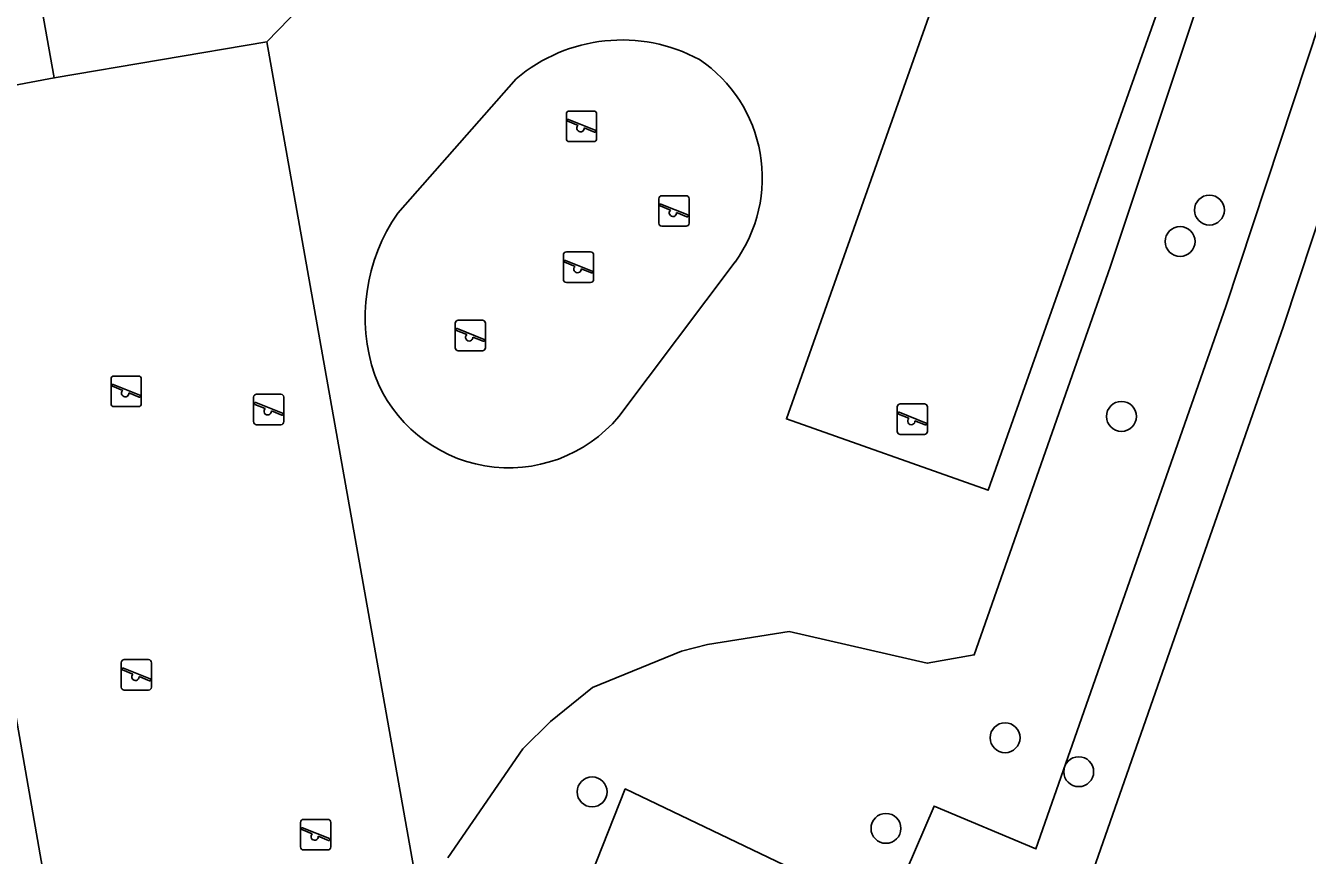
# Model space of a CAD drawing. Extents: x 162879 to 165540, y 384011 to 385181.
# Drawn here: x 164293.68 to 164335.61, y 384632.45 to 384659.6 of the extents above; entities that cross this region are included whole.
import ezdxf

# ---------------------------------------------------------------- set-up
doc = ezdxf.new("R2010")
doc.units = 0
for name, color, linetype in [('IMGEO_Boom', 7, 'Continuous'), ('IMGEO_Erf', 7, 'Continuous'), ('IMGEO_Groenvoorziening', 7, 'Continuous'), ('IMGEO_Speelvoorziening', 7, 'Continuous'), ('IMGEO_Terreindeel_gesloten', 7, 'Continuous'), ('IMGEO_Terreindeel_zand', 7, 'Continuous'), ('IMGEO_Voetpad_open', 7, 'Continuous')]:
    doc.layers.add(name, color=color, linetype=linetype)

msp = doc.modelspace()

# ---------------------------------------------------------------- linework, layer by layer
at = {"layer": 'IMGEO_Boom'}
for centre in [(164332.404, 384653.561), (164331.445, 384652.532), (164329.526, 384646.81), (164325.72, 384636.295), (164328.128, 384635.184), (164312.21, 384634.523), (164321.823, 384633.33)]:
    msp.add_circle(centre, 0.489, dxfattribs=at)
at = {"layer": 'IMGEO_Erf'}
msp.add_lwpolyline([(164357.798, 384629.685), (164376.258, 384683.505), (164369.263, 384685.606), (164361.979, 384687.467), (164348.148, 384685.06), (164343.268, 384684.303), (164342.095, 384681.353), (164341.433, 384678.732), (164340.928, 384676.734), (164340.7, 384676.183), (164341.719, 384670.312), (164340.574, 384667.144), (164334.833, 384649.762), (164327.911, 384629.99)], dxfattribs=at)
at = {"layer": 'IMGEO_Groenvoorziening'}
for points in [[(164341.433, 384678.732), (164338.324, 384678.176), (164339.658, 384670.493), (164338.675, 384667.771), (164332.939, 384650.406), (164326.726, 384632.659), (164323.398, 384634.061), (164321.874, 384630.511), (164313.297, 384634.62), (164307.89, 384620.966), (164309.9, 384620.696), (164310.293, 384621.602), (164314.367, 384631.89), (164322.89, 384627.807), (164324.452, 384631.447), (164327.911, 384629.99), (164334.833, 384649.762), (164340.574, 384667.144), (164341.719, 384670.312), (164340.7, 384676.183), (164340.928, 384676.734)], [(164306.453, 384631.596), (164294.702, 384629.342), (164289.859, 384656.991), (164294.617, 384657.886), (164293.881, 384661.989), (164300.828, 384663.199), (164301.295, 384660.46), (164309.427, 384668.921), (164309.143, 384670.836), (164310.32, 384671.054), (164310.784, 384668.567), (164301.574, 384659.066)], [(164326.429, 384668.97), (164333.029, 384666.638), (164325.169, 384644.393), (164318.569, 384646.725)], [(164326.429, 384668.97), (164318.569, 384646.725), (164325.169, 384644.393), (164333.029, 384666.638)]]:
    msp.add_lwpolyline(points, close=True, dxfattribs=at)
for points in [[(164307.89, 384620.966), (164313.297, 384634.62), (164321.874, 384630.511), (164323.398, 384634.061), (164326.726, 384632.659), (164332.939, 384650.406), (164338.675, 384667.771), (164339.658, 384670.493), (164338.324, 384678.176), (164335.694, 384677.705), (164334.387, 384677.471), (164335.208, 384672.742), (164335.535, 384670.854), (164329.153, 384651.695), (164324.711, 384639.007), (164323.173, 384638.73), (164318.661, 384639.767), (164315.989, 384639.35), (164315.138, 384639.125), (164312.225, 384637.937), (164310.846, 384636.822), (164309.947, 384635.932), (164307.487, 384632.367)], [(164307.487, 384632.367), (164309.947, 384635.932), (164310.846, 384636.822), (164312.225, 384637.937), (164315.138, 384639.125), (164315.989, 384639.35), (164318.661, 384639.767), (164323.173, 384638.73), (164324.711, 384639.007), (164329.153, 384651.695), (164335.535, 384670.854)], [(164305.857, 384653.463), (164309.73, 384657.86)], [(164316.886, 384651.862), (164313.081, 384646.803)]]:
    msp.add_lwpolyline(points, dxfattribs=at)
for centre, radius, start, end in [((164313.186, 384653.776), 5.35, 61.6854, 130.2391), ((164313.098, 384654.611), 4.681, 324.0305, 55.869), ((164310.73, 384650.061), 5.943, 145.0787, 198.6823), ((164309.487, 384649.816), 4.69, 200.7196, 320.0229)]:
    msp.add_arc(centre, radius, start, end, dxfattribs=at)
at = {"layer": 'IMGEO_Speelvoorziening'}
for p, q in [((164311.368, 384655.901), (164311.368, 384656.701)), ((164311.368, 384656.701), (164311.368, 384655.901)), ((164311.468, 384656.801), (164312.258, 384656.801)), ((164312.258, 384656.801), (164311.468, 384656.801)), ((164312.358, 384656.701), (164312.358, 384655.901)), ((164312.358, 384655.901), (164312.358, 384656.701)), ((164311.751, 384656.329), (164311.412, 384656.466)), ((164311.437, 384656.526), (164312.313, 384656.173)), ((164312.289, 384656.113), (164311.949, 384656.25)), ((164312.258, 384655.801), (164311.468, 384655.801)), ((164311.468, 384655.801), (164312.258, 384655.801)), ((164314.392, 384653.132), (164314.392, 384653.932)), ((164314.392, 384653.932), (164314.392, 384653.132)), ((164314.461, 384653.757), (164315.337, 384653.404)), ((164314.492, 384654.032), (164315.282, 384654.032)), ((164315.282, 384654.032), (164314.492, 384654.032)), ((164315.382, 384653.932), (164315.382, 384653.132)), ((164315.382, 384653.132), (164315.382, 384653.932)), ((164314.775, 384653.56), (164314.436, 384653.697)), ((164315.313, 384653.344), (164314.973, 384653.481)), ((164315.282, 384653.032), (164314.492, 384653.032)), ((164314.492, 384653.032), (164315.282, 384653.032)), ((164311.27, 384651.291), (164311.27, 384652.091)), ((164311.27, 384652.091), (164311.27, 384651.291)), ((164311.37, 384652.191), (164312.16, 384652.191)), ((164312.16, 384652.191), (164311.37, 384652.191)), ((164312.26, 384652.091), (164312.26, 384651.291)), ((164312.26, 384651.291), (164312.26, 384652.091)), ((164311.653, 384651.719), (164311.314, 384651.856)), ((164311.339, 384651.916), (164312.215, 384651.563)), ((164312.191, 384651.503), (164311.851, 384651.64)), ((164312.16, 384651.191), (164311.37, 384651.191)), ((164311.37, 384651.191), (164312.16, 384651.191)), ((164307.83, 384649.957), (164308.62, 384649.957)), ((164308.62, 384649.957), (164307.83, 384649.957)), ((164307.73, 384649.057), (164307.73, 384649.857)), ((164307.73, 384649.857), (164307.73, 384649.057)), ((164308.113, 384649.485), (164307.774, 384649.622)), ((164307.799, 384649.682), (164308.675, 384649.329)), ((164308.72, 384649.857), (164308.72, 384649.057)), ((164308.72, 384649.057), (164308.72, 384649.857)), ((164308.651, 384649.269), (164308.311, 384649.406)), ((164308.62, 384648.957), (164307.83, 384648.957)), ((164307.83, 384648.957), (164308.62, 384648.957)), ((164296.473, 384647.231), (164296.473, 384648.031)), ((164296.473, 384648.031), (164296.473, 384647.231)), ((164296.542, 384647.856), (164297.418, 384647.503)), ((164296.573, 384648.131), (164297.363, 384648.131)), ((164297.363, 384648.131), (164296.573, 384648.131)), ((164297.463, 384648.031), (164297.463, 384647.231)), ((164297.463, 384647.231), (164297.463, 384648.031)), ((164296.856, 384647.659), (164296.517, 384647.796)), ((164297.394, 384647.443), (164297.054, 384647.58)), ((164301.137, 384646.639), (164301.137, 384647.439)), ((164301.137, 384647.439), (164301.137, 384646.639)), ((164301.237, 384647.539), (164302.027, 384647.539)), ((164302.027, 384647.539), (164301.237, 384647.539)), ((164302.127, 384647.439), (164302.127, 384646.639)), ((164302.127, 384646.639), (164302.127, 384647.439)), ((164297.363, 384647.131), (164296.573, 384647.131)), ((164296.573, 384647.131), (164297.363, 384647.131)), ((164301.52, 384647.067), (164301.181, 384647.204)), ((164301.206, 384647.264), (164302.082, 384646.911)), ((164322.19, 384646.32), (164322.19, 384647.12)), ((164322.19, 384647.12), (164322.19, 384646.32)), ((164322.29, 384647.22), (164323.08, 384647.22)), ((164323.08, 384647.22), (164322.29, 384647.22)), ((164323.18, 384647.12), (164323.18, 384646.32)), ((164323.18, 384646.32), (164323.18, 384647.12)), ((164302.058, 384646.851), (164301.718, 384646.988)), ((164322.573, 384646.748), (164322.234, 384646.885)), ((164322.259, 384646.945), (164323.135, 384646.592)), ((164323.111, 384646.532), (164322.771, 384646.669)), ((164302.027, 384646.539), (164301.237, 384646.539)), ((164301.237, 384646.539), (164302.027, 384646.539)), ((164323.08, 384646.22), (164322.29, 384646.22)), ((164322.29, 384646.22), (164323.08, 384646.22)), ((164296.808, 384637.95), (164296.808, 384638.75)), ((164296.808, 384638.75), (164296.808, 384637.95)), ((164296.908, 384638.85), (164297.698, 384638.85)), ((164297.698, 384638.85), (164296.908, 384638.85)), ((164297.798, 384638.75), (164297.798, 384637.95)), ((164297.798, 384637.95), (164297.798, 384638.75)), ((164297.191, 384638.378), (164296.852, 384638.515)), ((164296.877, 384638.575), (164297.753, 384638.222)), ((164297.729, 384638.162), (164297.389, 384638.299)), ((164297.698, 384637.85), (164296.908, 384637.85)), ((164296.908, 384637.85), (164297.698, 384637.85)), ((164302.771, 384633.623), (164303.561, 384633.623)), ((164303.561, 384633.623), (164302.771, 384633.623)), ((164302.671, 384632.723), (164302.671, 384633.523)), ((164302.671, 384633.523), (164302.671, 384632.723)), ((164303.054, 384633.151), (164302.715, 384633.288)), ((164302.74, 384633.348), (164303.616, 384632.995)), ((164303.661, 384633.523), (164303.661, 384632.723)), ((164303.661, 384632.723), (164303.661, 384633.523)), ((164303.592, 384632.935), (164303.252, 384633.072)), ((164303.561, 384632.623), (164302.771, 384632.623)), ((164302.771, 384632.623), (164303.561, 384632.623))]:
    msp.add_line(p, q, dxfattribs=at)
for centre, radius, start, end in [((164311.468, 384656.701), 0.1, 90, 180), ((164311.468, 384656.701), 0.1, 90, 180), ((164312.258, 384656.701), 0.1, 0, 90), ((164312.258, 384656.701), 0.1, 360, 90), ((164311.425, 384656.496), 0.0327, 68.078, 248.078), ((164311.83, 384656.239), 0.12, 130.9928, 5.1632), ((164311.468, 384655.901), 0.1, 180, 270), ((164311.468, 384655.901), 0.1, 180, 270), ((164312.258, 384655.901), 0.1, 270, 0), ((164312.258, 384655.901), 0.1, 270, 0), ((164312.301, 384656.143), 0.0327, 248.078, 68.078), ((164314.492, 384653.932), 0.1, 90, 180), ((164314.492, 384653.932), 0.1, 90, 180), ((164314.449, 384653.727), 0.0327, 68.078, 248.078), ((164315.282, 384653.932), 0.1, 0, 90), ((164315.282, 384653.932), 0.1, 360, 90), ((164314.854, 384653.47), 0.12, 130.9928, 5.1632), ((164315.325, 384653.374), 0.0327, 248.078, 68.078), ((164314.492, 384653.132), 0.1, 180, 270), ((164314.492, 384653.132), 0.1, 180, 270), ((164315.282, 384653.132), 0.1, 270, 0), ((164315.282, 384653.132), 0.1, 270, 0), ((164311.37, 384652.091), 0.1, 90, 180), ((164311.37, 384652.091), 0.1, 90, 180), ((164312.16, 384652.091), 0.1, 0, 90), ((164312.16, 384652.091), 0.1, 360, 90), ((164311.327, 384651.886), 0.0327, 68.078, 248.078), ((164311.732, 384651.629), 0.12, 130.9928, 5.1632), ((164311.37, 384651.291), 0.1, 180, 270), ((164311.37, 384651.291), 0.1, 180, 270), ((164312.16, 384651.291), 0.1, 270, 0), ((164312.16, 384651.291), 0.1, 270, 0), ((164312.203, 384651.533), 0.0327, 248.078, 68.078), ((164307.83, 384649.857), 0.1, 90, 180), ((164307.83, 384649.857), 0.1, 90, 180), ((164308.62, 384649.857), 0.1, 0, 90), ((164308.62, 384649.857), 0.1, 360, 90), ((164307.787, 384649.652), 0.0327, 68.078, 248.078), ((164308.192, 384649.395), 0.12, 130.9928, 5.1632), ((164308.663, 384649.299), 0.0327, 248.078, 68.078), ((164307.83, 384649.057), 0.1, 180, 270), ((164307.83, 384649.057), 0.1, 180, 270), ((164308.62, 384649.057), 0.1, 270, 0), ((164308.62, 384649.057), 0.1, 270, 0), ((164296.573, 384648.031), 0.1, 90, 180), ((164296.573, 384648.031), 0.1, 90, 180), ((164296.53, 384647.826), 0.0327, 68.078, 248.078), ((164297.363, 384648.031), 0.1, 0, 90), ((164297.363, 384648.031), 0.1, 360, 90), ((164296.935, 384647.569), 0.12, 130.9928, 5.1632), ((164297.406, 384647.473), 0.0327, 248.078, 68.078), ((164301.237, 384647.439), 0.1, 90, 180), ((164301.237, 384647.439), 0.1, 90, 180), ((164302.027, 384647.439), 0.1, 0, 90), ((164302.027, 384647.439), 0.1, 360, 90), ((164296.573, 384647.231), 0.1, 180, 270), ((164296.573, 384647.231), 0.1, 180, 270), ((164297.363, 384647.231), 0.1, 270, 0), ((164297.363, 384647.231), 0.1, 270, 0), ((164301.194, 384647.234), 0.0327, 68.078, 248.078), ((164301.599, 384646.977), 0.12, 130.9928, 5.1632), ((164322.29, 384647.12), 0.1, 90, 180), ((164322.29, 384647.12), 0.1, 90, 180), ((164323.08, 384647.12), 0.1, 0, 90), ((164323.08, 384647.12), 0.1, 360, 90), ((164301.237, 384646.639), 0.1, 180, 270), ((164301.237, 384646.639), 0.1, 180, 270), ((164302.027, 384646.639), 0.1, 270, 0), ((164302.027, 384646.639), 0.1, 270, 0), ((164302.07, 384646.881), 0.0327, 248.078, 68.078), ((164322.247, 384646.915), 0.0327, 68.078, 248.078), ((164322.652, 384646.658), 0.12, 130.9928, 5.1632), ((164322.29, 384646.32), 0.1, 180, 270), ((164322.29, 384646.32), 0.1, 180, 270), ((164323.08, 384646.32), 0.1, 270, 0), ((164323.08, 384646.32), 0.1, 270, 0), ((164323.123, 384646.562), 0.0327, 248.078, 68.078), ((164296.908, 384638.75), 0.1, 90, 180), ((164296.908, 384638.75), 0.1, 90, 180), ((164297.698, 384638.75), 0.1, 0, 90), ((164297.698, 384638.75), 0.1, 360, 90), ((164296.865, 384638.545), 0.0327, 68.078, 248.078), ((164297.27, 384638.288), 0.12, 130.9928, 5.1632), ((164297.741, 384638.192), 0.0327, 248.078, 68.078), ((164296.908, 384637.95), 0.1, 180, 270), ((164296.908, 384637.95), 0.1, 180, 270), ((164297.698, 384637.95), 0.1, 270, 0), ((164297.698, 384637.95), 0.1, 270, 0), ((164302.771, 384633.523), 0.1, 90, 180), ((164302.771, 384633.523), 0.1, 90, 180), ((164303.561, 384633.523), 0.1, 0, 90), ((164303.561, 384633.523), 0.1, 360, 90), ((164302.728, 384633.318), 0.0327, 68.078, 248.078), ((164303.133, 384633.061), 0.12, 130.9928, 5.1632), ((164303.604, 384632.965), 0.0327, 248.078, 68.078), ((164302.771, 384632.723), 0.1, 180, 270), ((164302.771, 384632.723), 0.1, 180, 270), ((164303.561, 384632.723), 0.1, 270, 0), ((164303.561, 384632.723), 0.1, 270, 0)]:
    msp.add_arc(centre, radius, start, end, dxfattribs=at)
at = {"layer": 'IMGEO_Terreindeel_gesloten'}
msp.add_lwpolyline([(164294.617, 384657.886), (164289.859, 384656.991), (164294.702, 384629.342), (164306.453, 384631.596), (164301.574, 384659.066)], close=True, dxfattribs=at)
at = {"layer": 'IMGEO_Terreindeel_zand'}
for points in [[(164309.73, 384657.86), (164305.857, 384653.463)], [(164313.081, 384646.803), (164316.886, 384651.862)]]:
    msp.add_lwpolyline(points, dxfattribs=at)
for centre, radius, start, end in [((164313.186, 384653.776), 5.35, 61.6854, 130.2391), ((164313.098, 384654.611), 4.681, 324.0305, 55.869), ((164310.73, 384650.061), 5.943, 145.0787, 198.6823), ((164309.487, 384649.816), 4.69, 200.7196, 320.0229)]:
    msp.add_arc(centre, radius, start, end, dxfattribs=at)
at = {"layer": 'IMGEO_Voetpad_open'}
msp.add_lwpolyline([(164300.828, 384663.199), (164293.881, 384661.989), (164294.617, 384657.886), (164301.574, 384659.066), (164310.784, 384668.567), (164310.32, 384671.054), (164309.143, 384670.836), (164309.427, 384668.921), (164301.295, 384660.46)], close=True, dxfattribs=at)

doc.saveas('drawing.dxf')
